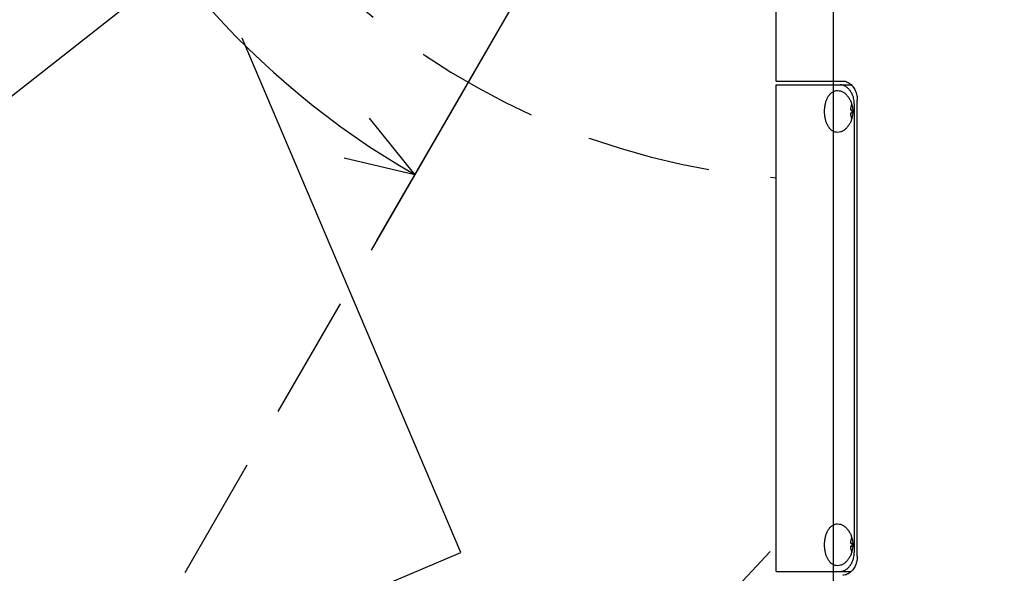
# Model space of a CAD drawing. Header units: millimetres. Extents: x 0 to 594, y 0 to 420.
# Tile 81 of 467: x 330 to 356, y 242 to 257. Entities that reach past the tile are written whole.
import ezdxf

# ---------------------------------------------------------------- set-up
doc = ezdxf.new("R2010")
doc.units = ezdxf.units.MM
doc.header["$LTSCALE"] = 32.67
doc.linetypes.add('PHANTOM', pattern=[0.8, 0.45, -0.05, 0.1, -0.05, 0.1, -0.05])
doc.layers.get('0').update_dxf_attribs({"linetype": 'CONTINUOUS'})
doc.layers.add('CRV', color=7, linetype='CONTINUOUS')
doc.layers.add('DRIV_DIM', color=7, linetype='CONTINUOUS')
doc.styles.get("Standard").update_dxf_attribs({"font": 'txt', "width": 0.8})
doc.dimstyles.new('DIMSTYLE_1', dxfattribs={"dimtxt": 3.8, "dimasz": 1.8, "dimexe": 0.18, "dimexo": 0.0625, "dimgap": 0.09, "dimtad": 1, "dimdec": 3, "dimlfac": 10, "dimdsep": 46, "dimtxsty": 'STANDARD', "dimblk": 'OPEN', "dimblk1": 'OPEN', "dimblk2": 'OPEN', "dimcen": 0.09, "dimadec": 0, "dimazin": 0, "dimtp": 0.001, "dimtm": 0.001, "dimtfac": 1, "dimtdec": 3, "dimtofl": 0, "dimtmove": 0, "dimatfit": 3, "dimldrblk": 'OPEN', "dimfxl": 1, "dimtolj": 1, "dimarcsym": 0})
doc.dimstyles.new('DIMSTYLE_3', dxfattribs={"dimtxt": 3.8, "dimasz": 1.8, "dimexe": 0.18, "dimexo": 0.0625, "dimgap": 0.09, "dimtad": 1, "dimdec": 1, "dimlfac": 10, "dimdsep": 46, "dimtxsty": 'STANDARD', "dimblk": 'OPEN', "dimblk1": 'OPEN', "dimblk2": 'OPEN', "dimcen": 0.09, "dimadec": 0, "dimazin": 0, "dimtp": 0.1, "dimtm": 0.1, "dimtfac": 1, "dimtdec": 1, "dimtofl": 0, "dimtmove": 0, "dimatfit": 3, "dimldrblk": 'OPEN', "dimfxl": 1, "dimtolj": 1, "dimarcsym": 0})
doc.dimstyles.new('DIMSTYLE_4', dxfattribs={"dimtxt": 3.8, "dimasz": 1.8, "dimexe": 0.18, "dimexo": 0.0625, "dimgap": 0.09, "dimtad": 1, "dimdec": 3, "dimlfac": 10, "dimdsep": 46, "dimtxsty": 'STANDARD', "dimblk": 'OPEN', "dimblk1": 'OPEN', "dimblk2": 'OPEN', "dimcen": 0.09, "dimadec": 0, "dimazin": 0, "dimtp": 0.5, "dimtm": 0.5, "dimtfac": 1, "dimtdec": 3, "dimtofl": 0, "dimtmove": 0, "dimatfit": 3, "dimldrblk": 'OPEN', "dimfxl": 1, "dimtolj": 1, "dimarcsym": 0})

# ---------------------------------------------------------------- blocks, each defined once
blk = doc.blocks.new('_OPEN')
at = {"color": 0, "linetype": 'BYBLOCK'}
for p, q in [((0, 0), (-1, 0.342)), ((-1, -0.342), (0, 0)), ((-1, 0), (0, 0))]:
    blk.add_line(p, q, dxfattribs=at)
blk = doc.blocks.new('*D1')
at = {"layer": 'DRIV_DIM', "color": 2, "linetype": 'CONTINUOUS'}
for p, q in [((351.709, 267.265), (351.709, 173.832)), ((359.709, 180.398), (359.709, 173.832)), ((351.709, 175.832), (355.709, 175.832)), ((359.709, 175.832), (355.709, 175.832))]:
    blk.add_line(p, q, dxfattribs=at)
at = {"layer": 'DRIV_DIM', "color": 2, "linetype": 'CONTINUOUS', "xscale": 1.8, "yscale": 1.8, "zscale": 1.8, "rotation": 180}
blk.add_blockref('_OPEN', (351.709, 175.832), dxfattribs=at)
at = {"layer": 'DRIV_DIM', "color": 2, "linetype": 'CONTINUOUS', "xscale": 1.8, "yscale": 1.8, "zscale": 1.8}
blk.add_blockref('_OPEN', (359.709, 175.832), dxfattribs=at)
at = {"layer": 'DRIV_DIM', "color": 2, "linetype": 'CONTINUOUS', "width": 0.8}
blk.add_text('80', height=3.8, dxfattribs=at).set_placement((352.285, 176.782))
blk = doc.blocks.new('*D6')
at = {"layer": 'DRIV_DIM', "color": 2, "linetype": 'CONTINUOUS'}
for p, q in [((262.535, 273.265), (262.535, 393.985)), ((359.709, 183.398), (359.709, 393.985)), ((262.535, 391.985), (311.122, 391.985)), ((359.709, 391.985), (311.122, 391.985))]:
    blk.add_line(p, q, dxfattribs=at)
at = {"layer": 'DRIV_DIM', "color": 2, "linetype": 'CONTINUOUS', "xscale": 1.8, "yscale": 1.8, "zscale": 1.8, "rotation": 180}
blk.add_blockref('_OPEN', (262.535, 391.985), dxfattribs=at)
at = {"layer": 'DRIV_DIM', "color": 2, "linetype": 'CONTINUOUS', "xscale": 1.8, "yscale": 1.8, "zscale": 1.8}
blk.add_blockref('_OPEN', (359.709, 391.985), dxfattribs=at)
at = {"layer": 'DRIV_DIM', "color": 2, "linetype": 'CONTINUOUS', "width": 0.8}
blk.add_text('971.741', height=3.8, dxfattribs=at).set_placement((299.207, 392.935))
blk = doc.blocks.new('*D7')
at = {"layer": 'DRIV_DIM', "color": 2, "linetype": 'CONTINUOUS'}
for p, q in [((350.209, 360.939), (240.213, 360.939)), ((242.213, 360.939), (242.213, 299.352)), ((242.213, 237.765), (242.213, 299.352)), ((350.209, 237.765), (240.213, 237.765))]:
    blk.add_line(p, q, dxfattribs=at)
at = {"layer": 'DRIV_DIM', "color": 2, "linetype": 'CONTINUOUS', "xscale": 1.8, "yscale": 1.8, "zscale": 1.8}
for p, rotation in [((242.213, 360.939), 90), ((242.213, 237.765), 270)]:
    blk.add_blockref('_OPEN', p, dxfattribs=dict(at, rotation=rotation))
at = {"layer": 'DRIV_DIM', "color": 2, "linetype": 'CONTINUOUS', "width": 0.8}
blk.add_text('1231.741', height=3.8, rotation=90, dxfattribs=at).set_placement((241.263, 284.488))
blk = doc.blocks.new('*D23')
at = {"layer": 'DRIV_DIM', "color": 2, "linetype": 'CONTINUOUS'}
for p, q in [((351.709, 271.765), (310.297, 239.17)), ((336.619, 259.888), (351.709, 271.765))]:
    blk.add_line(p, q, dxfattribs=at)
at = {"layer": 'DRIV_DIM', "color": 2, "linetype": 'CONTINUOUS', "xscale": 1.8, "yscale": 1.8, "zscale": 1.8, "rotation": 218.206352}
blk.add_blockref('_OPEN', (336.619, 259.888), dxfattribs=at)
at = {"layer": 'DRIV_DIM', "color": 2, "linetype": 'CONTINUOUS', "width": 0.8}
for s, p in [('192', (312.098, 241.796)), ('R', (309.71, 239.916))]:
    blk.add_text(s, height=3.8, rotation=38.2064, dxfattribs=at).set_placement(p)
blk = doc.blocks.new('*D24')
at = {"layer": 'DRIV_DIM', "color": 2, "linetype": 'CONTINUOUS'}
for p, q in [((351.709, 273.265), (351.709, 295.774)), ((350.959, 270.466), (339.705, 250.973))]:
    blk.add_line(p, q, dxfattribs=at)
for points in [[(349.936, 293.085), (351.709, 293.774), (349.885, 294.315)], [(338.854, 253.148), (340.705, 252.705), (339.513, 254.188)]]:
    blk.add_lwpolyline(points, dxfattribs=at)
for start, end in [(90, 165), (165, 240)]:
    blk.add_arc((351.709, 271.765), 22.009, start, end, dxfattribs=at)
at = {"layer": 'DRIV_DIM', "color": 2, "linetype": 'CONTINUOUS', "width": 0.766667}
blk.add_text('150%%d', height=3.8, rotation=-81.2675, dxfattribs=at).set_placement((323.173, 273.277))

msp = doc.modelspace()

# ---------------------------------------------------------------- linework, layer by layer
at = {"color": 7, "linetype": 'CONTINUOUS'}
for p, q in [((350.20903, 255.16501), (350.20903, 260.11501)), ((350.20903, 255.06501), (352.18442, 255.06501)), ((350.20903, 242.26501), (350.20903, 255.06501)), ((350.20904, 255.16501), (351.96306, 255.16501)), ((352.26323, 254.56501), (352.26323, 242.76501)), ((352.34357, 242.66501), (352.34357, 254.66501)), ((352.16207, 254.40801), (352.1998, 254.40801)), ((352.1998, 254.32201), (352.16207, 254.32201)), ((352.16207, 243.00801), (352.1998, 243.00801)), ((352.1998, 242.92201), (352.16207, 242.92201)), ((350.20903, 242.26501), (352.18443, 242.26501))]:
    msp.add_line(p, q, dxfattribs=at)
for centre, radius, start, end in [((352.76903, 254.36501), 0.60848, 161.032385, 175.947667), ((352.76903, 254.36501), 0.60848, 184.052333, 198.966619), ((352.76903, 254.36501), 0.57085, 175.680066, 184.319934), ((352.76903, 242.96501), 0.60848, 161.032385, 175.947667), ((352.76903, 242.96501), 0.60848, 184.052333, 198.966619), ((352.76903, 242.96501), 0.57085, 175.680066, 184.319934)]:
    msp.add_arc(centre, radius, start, end, dxfattribs=at)
for points, knots in [([(352.26323, 254.56501), (352.26323, 254.59034), (352.26012, 254.64197), (352.24585, 254.71879), (352.22159, 254.79371), (352.18756, 254.86447), (352.14392, 254.92914), (352.09077, 254.98545), (352.02949, 255.02969), (351.96269, 255.05819), (351.91576, 255.06501), (351.89302, 255.06501)], [0, 0, 0, 0, 0.11126374, 0.22658857, 0.34238783, 0.45622851, 0.5704117, 0.68380898, 0.79471702, 0.90009026, 1, 1, 1, 1]), ([(351.96306, 255.16501), (351.98231, 255.16501), (352.02162, 255.16046), (352.0785, 255.14114), (352.13214, 255.1107), (352.18111, 255.07096), (352.22447, 255.02365), (352.26149, 254.97048), (352.29177, 254.91305), (352.31525, 254.85254), (352.33182, 254.7901), (352.34147, 254.72733), (352.34357, 254.68553), (352.34357, 254.66501)], [0, 0, 0, 0, 0.08359482, 0.17027266, 0.25933429, 0.35008147, 0.44318054, 0.53721339, 0.6307525, 0.72459026, 0.8185737, 0.91084892, 1, 1, 1, 1]), ([(351.48179, 254.36501), (351.48179, 254.39463), (351.48453, 254.45373), (351.49696, 254.54068), (351.51786, 254.6242), (351.5474, 254.70207), (351.58594, 254.77231), (351.63362, 254.8322), (351.69055, 254.87884), (351.75545, 254.90845), (351.80192, 254.915), (351.82487, 254.91501)], [0, 0, 0, 0, 0.12448796, 0.24825147, 0.36857147, 0.48564571, 0.59734069, 0.70400554, 0.80548615, 0.90386171, 1, 1, 1, 1]), ([(351.82487, 254.91501), (351.82543, 254.91501), (351.85045, 254.91493), (351.90125, 254.90697), (351.97273, 254.87528), (352.03846, 254.82644), (352.09571, 254.76428), (352.14292, 254.69261), (352.17283, 254.62882), (352.18681, 254.58954), (352.19081, 254.57717)], [0, 0, 0, 0, 0.00318184, 0.14132107, 0.28756183, 0.44194629, 0.60209463, 0.76402626, 0.92635517, 1, 1, 1, 1]), ([(352.19081, 254.57717), (352.19554, 254.56249), (352.20758, 254.52025), (352.22051, 254.44943), (352.22388, 254.39297), (352.22388, 254.36501)], [0, 0, 0, 0, 0.21453979, 0.61075313, 1, 1, 1, 1]), ([(351.82487, 253.81501), (351.80193, 253.81502), (351.75546, 253.82157), (351.69056, 253.85118), (351.63362, 253.89782), (351.58594, 253.95771), (351.5474, 254.02795), (351.51787, 254.10581), (351.49696, 254.18935), (351.48453, 254.2763), (351.48179, 254.33541), (351.48179, 254.36501)], [0, 0, 0, 0, 0.09610599, 0.19450506, 0.2959849, 0.40265747, 0.51433716, 0.63143437, 0.75172485, 0.87556355, 1, 1, 1, 1]), ([(352.22388, 254.36501), (352.22388, 254.33701), (352.22051, 254.28051), (352.20756, 254.20969), (352.19554, 254.1675), (352.19081, 254.15286)], [0, 0, 0, 0, 0.38994909, 0.7858258, 1, 1, 1, 1]), ([(352.19081, 254.15286), (352.1868, 254.14047), (352.17283, 254.10118), (352.14291, 254.03739), (352.0957, 253.96574), (352.03846, 253.90358), (351.97275, 253.85475), (351.90127, 253.82306), (351.85047, 253.81509), (351.82544, 253.81501), (351.82487, 253.81501)], [0, 0, 0, 0, 0.07372951, 0.23600438, 0.39795451, 0.55805381, 0.71240997, 0.85862409, 0.99677808, 1, 1, 1, 1]), ([(351.48179, 242.96501), (351.48179, 242.99463), (351.48453, 243.05373), (351.49696, 243.14068), (351.51786, 243.2242), (351.5474, 243.30207), (351.58594, 243.37231), (351.63362, 243.4322), (351.69055, 243.47884), (351.75545, 243.50845), (351.80192, 243.515), (351.82487, 243.51501)], [0, 0, 0, 0, 0.12448796, 0.24825147, 0.36857147, 0.48564571, 0.59734069, 0.70400554, 0.80548615, 0.90386171, 1, 1, 1, 1]), ([(351.82487, 243.51501), (351.82543, 243.51501), (351.85045, 243.51493), (351.90125, 243.50697), (351.97273, 243.47528), (352.03846, 243.42644), (352.09571, 243.36428), (352.14292, 243.29261), (352.17283, 243.22882), (352.18681, 243.18954), (352.19081, 243.17717)], [0, 0, 0, 0, 0.00318184, 0.14132107, 0.28756183, 0.44194629, 0.60209463, 0.76402626, 0.92635517, 1, 1, 1, 1]), ([(352.19081, 243.17717), (352.19554, 243.16249), (352.20758, 243.12025), (352.22051, 243.04943), (352.22388, 242.99297), (352.22388, 242.96501)], [0, 0, 0, 0, 0.21453979, 0.61075313, 1, 1, 1, 1]), ([(351.82487, 242.41501), (351.80193, 242.41502), (351.75546, 242.42157), (351.69056, 242.45118), (351.63362, 242.49782), (351.58594, 242.55771), (351.5474, 242.62795), (351.51787, 242.70581), (351.49696, 242.78935), (351.48453, 242.8763), (351.48179, 242.93541), (351.48179, 242.96501)], [0, 0, 0, 0, 0.09610599, 0.19450506, 0.2959849, 0.40265747, 0.51433716, 0.63143437, 0.75172485, 0.87556355, 1, 1, 1, 1]), ([(352.22388, 242.96501), (352.22388, 242.93701), (352.22051, 242.88051), (352.20756, 242.80969), (352.19554, 242.7675), (352.19081, 242.75286)], [0, 0, 0, 0, 0.38994909, 0.7858258, 1, 1, 1, 1]), ([(352.19081, 242.75286), (352.1868, 242.74047), (352.17283, 242.70118), (352.14291, 242.63739), (352.0957, 242.56574), (352.03846, 242.50358), (351.97275, 242.45475), (351.90127, 242.42306), (351.85047, 242.41509), (351.82544, 242.41501), (351.82487, 242.41501)], [0, 0, 0, 0, 0.07372951, 0.23600438, 0.39795451, 0.55805381, 0.71240997, 0.85862409, 0.99677808, 1, 1, 1, 1]), ([(351.89302, 242.26501), (351.91577, 242.26501), (351.9627, 242.27183), (352.02951, 242.30035), (352.0908, 242.3446), (352.14396, 242.40092), (352.18759, 242.46561), (352.22161, 242.53635), (352.24585, 242.61126), (352.26012, 242.68806), (352.26323, 242.73968), (352.26323, 242.76501)], [0, 0, 0, 0, 0.099933, 0.20531796, 0.31624278, 0.42966537, 0.54387133, 0.65770321, 0.77343479, 0.88871459, 1, 1, 1, 1]), ([(352.34357, 242.66501), (352.34357, 242.64448), (352.34147, 242.60269), (352.33182, 242.53993), (352.31525, 242.4775), (352.29179, 242.41701), (352.26151, 242.35958), (352.2245, 242.3064), (352.18114, 242.25908), (352.13216, 242.21934), (352.07852, 242.1889), (352.02163, 242.16956), (351.98231, 242.16501), (351.96306, 242.16501)], [0, 0, 0, 0, 0.08917864, 0.18143792, 0.27537497, 0.36917984, 0.46272522, 0.55677224, 0.64987592, 0.74062443, 0.82969685, 0.91638527, 1, 1, 1, 1])]:
    msp.add_open_spline(points, degree=3, knots=knots, dxfattribs=at)
at = {"layer": 'CRV', "color": 8, "linetype": 'PHANTOM'}
for p, q in [((341.91408, 242.76336), (325.50337, 281.42456)), ((346.90903, 263.45117), (332.70903, 238.85605)), ((340.02257, 232.03606), (350.20903, 242.95971)), ((332.70903, 238.85605), (341.91408, 242.76336))]:
    msp.add_line(p, q, dxfattribs=at)
for centre, radius, start, end in [((351.70903, 271.76501), 89.17407, 350, 240), ((351.70903, 271.76501), 81.17407, 350, 240), ((351.70903, 271.76501), 38, 101.321192, 240), ((389.13173, 265.16638), 43.17407, 219.40697, 136.538482), ((351.70903, 271.76501), 19.20348, 109.119466, 265.52001), ((332.70903, 238.85605), 43.17407, 99.607502, 359.348273)]:
    msp.add_arc(centre, radius, start, end, dxfattribs=at)

# ---------------------------------------------------------------- dimensions: what is measured, and where the dimension line sits
at = {"layer": 'DRIV_DIM', "color": 2, "linetype": 'CONTINUOUS'}
for base, p1, p2, angle, picture, middle in [((262.53496, 391.98501), (359.70903, 183.39767), (262.53496, 273.26501), 180, '*D6', (309.8469, 394.83501)), ((242.21316, 360.93908), (350.20903, 237.76501), (350.20903, 360.93908), 90, '*D7', (239.36316, 296.64783))]:
    dim = msp.add_linear_dim(base=base, p1=p1, p2=p2, angle=angle, dimstyle='DIMSTYLE_1', dxfattribs=at)
    dim.commit()
    dim.dimension.update_dxf_attribs({"geometry": picture, "text_midpoint": middle, "dimtype": 160})
dim = msp.add_angular_dim_2l(base=(330.45004, 277.46134), line1=((351.70903, 273.26501), (351.70903, 295.77394)), line2=((339.70457, 250.97267), (350.95903, 270.46597)), dimstyle='DIMSTYLE_4', dxfattribs=at)
dim.commit()
dim.dimension.update_dxf_attribs({"geometry": '*D24', "text_midpoint": (325.93544, 267.80614), "dimtype": 162})
dim = msp.add_radius_dim(center=(351.70903, 271.76501), mpoint=(336.61916, 259.88775), dimstyle='DIMSTYLE_3', dxfattribs=at)
dim.commit()
dim.dimension.update_dxf_attribs({"geometry": '*D23', "text_midpoint": (313.31207, 245.16962), "dimtype": 164})
dim = msp.add_linear_dim(base=(359.70903, 175.83219), p1=(351.70903, 267.26501), p2=(359.70903, 180.39767), dimstyle='DIMSTYLE_1', dxfattribs=at)
dim.commit()
dim.dimension.update_dxf_attribs({"geometry": '*D1', "text_midpoint": (355.32461, 178.68219), "dimtype": 160})

doc.saveas('drawing.dxf')
